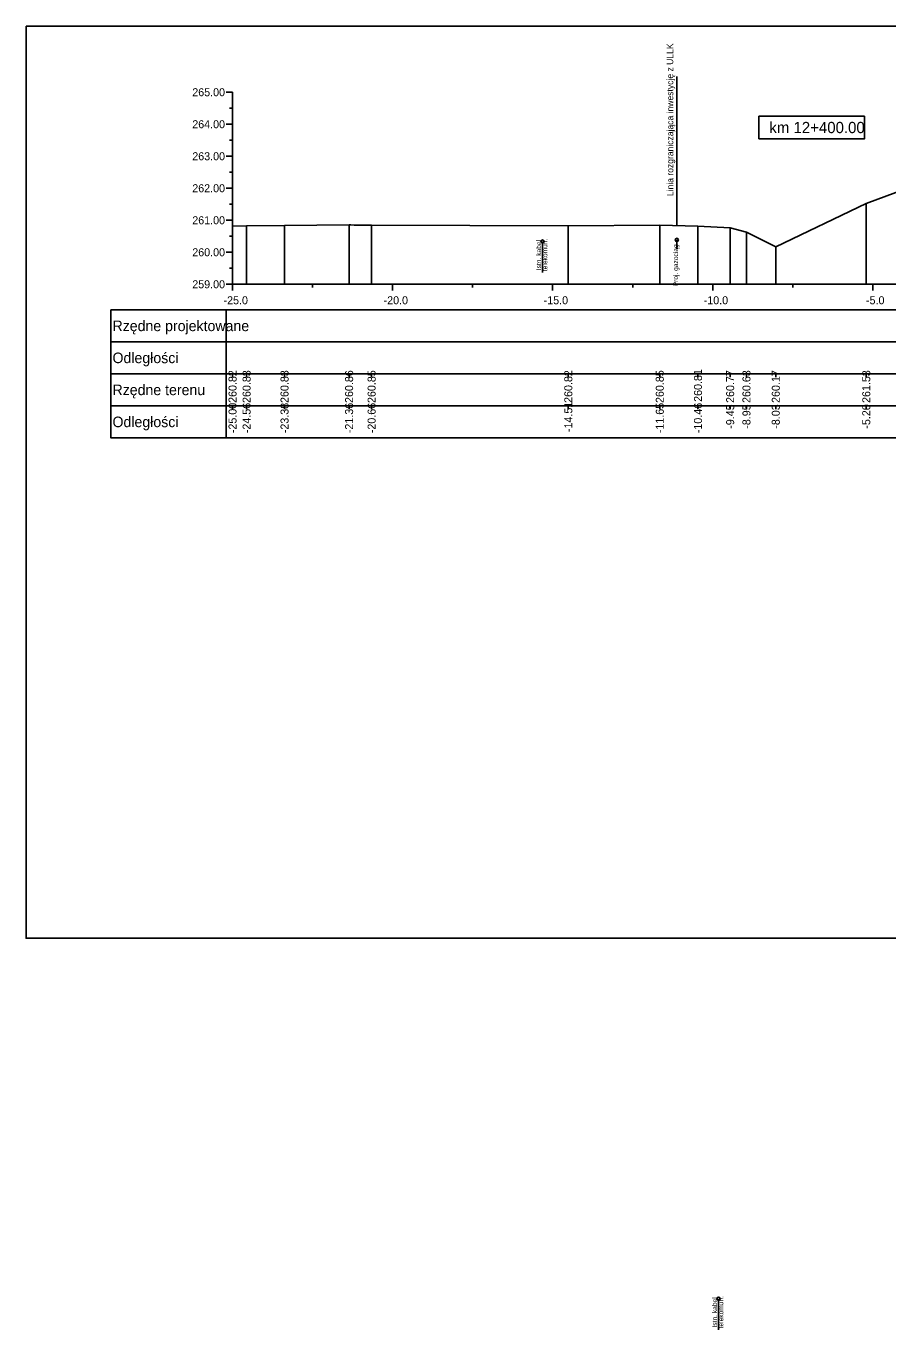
# Model space of a CAD drawing. Extents: x 6516023 to 6560129, y 5513077 to 5529206.
# Drawn here: x 6516805.96 to 6516832.88, y 5513350.55 to 5513391.29 of the extents above; entities that cross this region are included whole.
import ezdxf

# ---------------------------------------------------------------- set-up
doc = ezdxf.new("R2010")
doc.units = 0
for name, color, linetype in [('TOR_PRZEK_P-kable', 7, 'Continuous'), ('TOR_PRZEK_P-tabelka istniejace', 7, 'Continuous'), ('TOR_PRZEK_P-tabelka projektowane', 7, 'Continuous'), ('TOR_PRZEK_P-teren istniejacy', 7, 'Continuous'), ('TOR_PRZEK_P-uklad odniesienia', 7, 'Continuous'), ('TOR_PS_T-granica PKP-projektowana', 7, 'Continuous'), ('TOR_RAMKI-ramka+tabelka 1', 7, 'Continuous')]:
    doc.layers.add(name, color=color, linetype=linetype)

msp = doc.modelspace()

# ---------------------------------------------------------------- linework, layer by layer
at = {"layer": 'TOR_PRZEK_P-kable'}
for p, q in [((6516822.093, 5513384.559), (6516822.093, 5513383.585)), ((6516826.29, 5513384.609), (6516826.29, 5513384.34)), ((6516827.591, 5513351.523), (6516827.591, 5513350.549))]:
    msp.add_line(p, q, dxfattribs=at)
for centre in [(6516822.093, 5513384.559), (6516826.29, 5513384.609), (6516827.591, 5513351.523)]:
    msp.add_circle(centre, 0.05, dxfattribs=at)
at = {"layer": 'TOR_PRZEK_P-tabelka istniejace'}
for p, q in [((6516808.61, 5513380.422), (6516808.61, 5513378.422)), ((6516812.21, 5513380.422), (6516812.21, 5513378.422)), ((6516812.41, 5513380.322), (6516812.41, 5513380.422)), ((6516812.849, 5513380.322), (6516812.849, 5513380.422)), ((6516814.034, 5513380.322), (6516814.034, 5513380.422)), ((6516816.051, 5513380.322), (6516816.051, 5513380.422)), ((6516816.754, 5513380.322), (6516816.754, 5513380.422)), ((6516822.899, 5513380.322), (6516822.899, 5513380.422)), ((6516825.756, 5513380.322), (6516825.756, 5513380.422)), ((6516826.95, 5513380.322), (6516826.95, 5513380.422)), ((6516827.955, 5513380.322), (6516827.955, 5513380.422)), ((6516828.464, 5513380.322), (6516828.464, 5513380.422)), ((6516829.38, 5513380.322), (6516829.38, 5513380.422)), ((6516832.207, 5513380.322), (6516832.207, 5513380.422)), ((6516808.61, 5513379.422), (6516862.41, 5513379.422)), ((6516812.41, 5513379.322), (6516812.41, 5513379.422)), ((6516812.849, 5513379.322), (6516812.849, 5513379.422)), ((6516814.034, 5513379.322), (6516814.034, 5513379.422)), ((6516816.051, 5513379.322), (6516816.051, 5513379.422)), ((6516816.754, 5513379.322), (6516816.754, 5513379.422)), ((6516822.899, 5513379.322), (6516822.899, 5513379.422)), ((6516825.756, 5513379.322), (6516825.756, 5513379.422)), ((6516826.95, 5513379.322), (6516826.95, 5513379.422)), ((6516827.955, 5513379.322), (6516827.955, 5513379.422)), ((6516828.464, 5513379.322), (6516828.464, 5513379.422)), ((6516829.38, 5513379.322), (6516829.38, 5513379.422)), ((6516832.207, 5513379.322), (6516832.207, 5513379.422))]:
    msp.add_line(p, q, dxfattribs=at)
for points in [[(6516832.207, 5513385.75), (6516832.207, 5513383.422), (6516832.207, 5513383.292), (6516832.207, 5513383.222)], [(6516812.41, 5513385.041), (6516812.41, 5513383.422), (6516812.41, 5513383.292), (6516812.41, 5513383.222)], [(6516812.849, 5513385.048), (6516812.849, 5513383.422), (6516812.849, 5513383.292), (6516812.849, 5513383.222)], [(6516814.034, 5513385.053), (6516814.034, 5513383.422), (6516814.034, 5513383.292), (6516814.034, 5513383.222)], [(6516816.051, 5513385.08), (6516816.051, 5513383.422), (6516816.051, 5513383.292), (6516816.051, 5513383.222)], [(6516816.754, 5513385.072), (6516816.754, 5513383.422), (6516816.754, 5513383.292), (6516816.754, 5513383.222)], [(6516822.899, 5513385.043), (6516822.899, 5513383.422), (6516822.899, 5513383.292), (6516822.899, 5513383.222)], [(6516825.756, 5513385.068), (6516825.756, 5513383.422), (6516825.756, 5513383.292), (6516825.756, 5513383.222)], [(6516826.95, 5513385.035), (6516826.95, 5513383.422), (6516826.95, 5513383.292), (6516826.95, 5513383.222)], [(6516827.955, 5513384.989), (6516827.955, 5513383.422), (6516827.955, 5513383.292), (6516827.955, 5513383.222)], [(6516828.464, 5513384.85), (6516828.464, 5513383.422), (6516828.464, 5513383.292), (6516828.464, 5513383.222)], [(6516829.38, 5513384.394), (6516829.38, 5513383.422), (6516829.38, 5513383.292), (6516829.38, 5513383.222)]]:
    msp.add_lwpolyline(points, dxfattribs=at)
msp.add_lwpolyline([(6516808.61, 5513380.422), (6516808.61, 5513378.422), (6516862.41, 5513378.422), (6516862.41, 5513380.422)], close=True, dxfattribs=at)
at = {"layer": 'TOR_PRZEK_P-tabelka projektowane'}
for p, q in [((6516808.61, 5513382.422), (6516808.61, 5513380.422)), ((6516812.21, 5513382.422), (6516812.21, 5513380.422)), ((6516808.61, 5513381.422), (6516862.41, 5513381.422))]:
    msp.add_line(p, q, dxfattribs=at)
msp.add_lwpolyline([(6516808.61, 5513382.422), (6516808.61, 5513380.422), (6516862.41, 5513380.422), (6516862.41, 5513382.422)], close=True, dxfattribs=at)
at = {"layer": 'TOR_PRZEK_P-teren istniejacy'}
msp.add_lwpolyline([(6516812.41, 5513385.041), (6516812.849, 5513385.048), (6516814.034, 5513385.053), (6516816.051, 5513385.08), (6516816.102, 5513385.082), (6516816.214, 5513385.07), (6516816.754, 5513385.072), (6516822.899, 5513385.043), (6516825.756, 5513385.068), (6516826.95, 5513385.035), (6516827.955, 5513384.989), (6516828.464, 5513384.85), (6516829.38, 5513384.394), (6516832.207, 5513385.75), (6516834.984, 5513386.774)], dxfattribs=at)
at = {"layer": 'TOR_PRZEK_P-uklad odniesienia'}
for p, q in [((6516812.21, 5513389.222), (6516812.41, 5513389.222)), ((6516812.41, 5513389.222), (6516812.41, 5513383.222)), ((6516812.31, 5513388.722), (6516812.41, 5513388.722)), ((6516812.21, 5513388.222), (6516812.41, 5513388.222)), ((6516812.31, 5513387.722), (6516812.41, 5513387.722)), ((6516812.21, 5513387.222), (6516812.41, 5513387.222)), ((6516812.31, 5513386.722), (6516812.41, 5513386.722)), ((6516812.21, 5513386.222), (6516812.41, 5513386.222)), ((6516812.31, 5513385.722), (6516812.41, 5513385.722)), ((6516812.21, 5513385.222), (6516812.41, 5513385.222)), ((6516812.31, 5513384.722), (6516812.41, 5513384.722)), ((6516812.21, 5513384.222), (6516812.41, 5513384.222)), ((6516812.31, 5513383.722), (6516812.41, 5513383.722)), ((6516812.21, 5513383.222), (6516812.41, 5513383.222)), ((6516812.41, 5513383.222), (6516862.41, 5513383.222)), ((6516812.41, 5513383.022), (6516812.41, 5513383.222)), ((6516814.91, 5513383.122), (6516814.91, 5513383.222)), ((6516817.41, 5513383.022), (6516817.41, 5513383.222)), ((6516819.91, 5513383.122), (6516819.91, 5513383.222)), ((6516822.41, 5513383.022), (6516822.41, 5513383.222)), ((6516824.91, 5513383.122), (6516824.91, 5513383.222)), ((6516827.41, 5513383.022), (6516827.41, 5513383.222)), ((6516829.91, 5513383.122), (6516829.91, 5513383.222)), ((6516832.41, 5513383.022), (6516832.41, 5513383.222))]:
    msp.add_line(p, q, dxfattribs=at)
msp.add_lwpolyline([(6516832.152, 5513388.47), (6516828.852, 5513388.47), (6516828.852, 5513387.77), (6516832.152, 5513387.77)], close=True, dxfattribs=at)
at = {"layer": 'TOR_PS_T-granica PKP-projektowana'}
msp.add_line((6516826.29, 5513385.053), (6516826.29, 5513389.711), dxfattribs=at)
at = {"layer": 'TOR_RAMKI-ramka+tabelka 1'}
msp.add_lwpolyline([(6516805.96, 5513391.289), (6517053.46, 5513391.289), (6517053.46, 5513362.789), (6516805.96, 5513362.789)], close=True, dxfattribs=at)

# ---------------------------------------------------------------- texts
at = {"layer": 'TOR_PRZEK_P-kable'}
for s, height, p in [('Istn. kabel', 0.14999, (6516822.049, 5513383.661)), ('telekomun.', 0.15, (6516822.243, 5513383.633)), ('Proj. gazociąg', 0.14999, (6516826.328, 5513383.157)), ('telekomun.', 0.15, (6516827.74, 5513350.597)), ('Istn. kabel', 0.14999, (6516827.546, 5513350.625))]:
    msp.add_text(s, height=height, rotation=90.0511, dxfattribs=at).set_placement(p)
at = {"layer": 'TOR_PRZEK_P-tabelka istniejace'}
for s, p in [('260.82', (6516812.535, 5513379.515)), ('260.83', (6516812.974, 5513379.513)), ('260.83', (6516814.159, 5513379.513)), ('260.86', (6516816.176, 5513379.513)), ('260.85', (6516816.879, 5513379.512)), ('260.82', (6516823.024, 5513379.515)), ('260.85', (6516825.881, 5513379.512)), ('260.81', (6516827.075, 5513379.548)), ('260.77', (6516828.08, 5513379.514)), ('260.63', (6516828.589, 5513379.513)), ('260.17', (6516829.505, 5513379.514)), ('261.53', (6516832.332, 5513379.513)), ('-25.00', (6516812.535, 5513378.57)), ('-24.56', (6516812.974, 5513378.569)), ('-23.38', (6516814.159, 5513378.569)), ('-21.36', (6516816.176, 5513378.569)), ('-20.66', (6516816.879, 5513378.569)), ('-14.51', (6516823.024, 5513378.604)), ('-11.65', (6516825.881, 5513378.569)), ('-10.46', (6516827.075, 5513378.569)), ('-9.45', (6516828.08, 5513378.708)), ('-8.95', (6516828.589, 5513378.708)), ('-8.03', (6516829.505, 5513378.709)), ('-5.20', (6516832.332, 5513378.71))]:
    msp.add_text(s, height=0.25, rotation=90, dxfattribs=at).set_placement(p)
for s, p in [('Rzędne terenu', (6516808.66, 5513379.757)), ('Odległości', (6516808.66, 5513378.757))]:
    msp.add_text(s, height=0.33, dxfattribs=at).set_placement(p)
at = {"layer": 'TOR_PRZEK_P-tabelka projektowane'}
for s, p in [('Rzędne projektowane', (6516808.66, 5513381.757)), ('Odległości', (6516808.66, 5513380.757))]:
    msp.add_text(s, height=0.33, dxfattribs=at).set_placement(p)
at = {"layer": 'TOR_PRZEK_P-uklad odniesienia'}
for s, height, p in [('265.00', 0.25, (6516811.152, 5513389.097)), ('264.00', 0.25, (6516811.152, 5513388.097)), ('km 12+400.00', 0.35, (6516829.18, 5513387.945)), ('263.00', 0.25, (6516811.152, 5513387.097)), ('262.00', 0.25, (6516811.152, 5513386.097)), ('261.00', 0.25, (6516811.152, 5513385.097)), ('260.00', 0.25, (6516811.152, 5513384.097)), ('259.00', 0.25, (6516811.152, 5513383.097)), ('-', 0.0001, (6516812.41, 5513383.222)), ('-25.0', 0.25, (6516812.129, 5513382.597)), ('-20.0', 0.25, (6516817.129, 5513382.597)), ('-15.0', 0.25, (6516822.129, 5513382.597)), ('-10.0', 0.25, (6516827.129, 5513382.597)), ('-5.0', 0.25, (6516832.199, 5513382.597))]:
    msp.add_text(s, height=height, dxfattribs=at).set_placement(p)
at = {"layer": 'TOR_PS_T-granica PKP-projektowana'}
msp.add_text('Linia rozgraniczająca inwestycję z ULLK', height=0.2, rotation=90.0511, dxfattribs=at).set_placement((6516826.18, 5513385.975))

doc.saveas('drawing.dxf')
